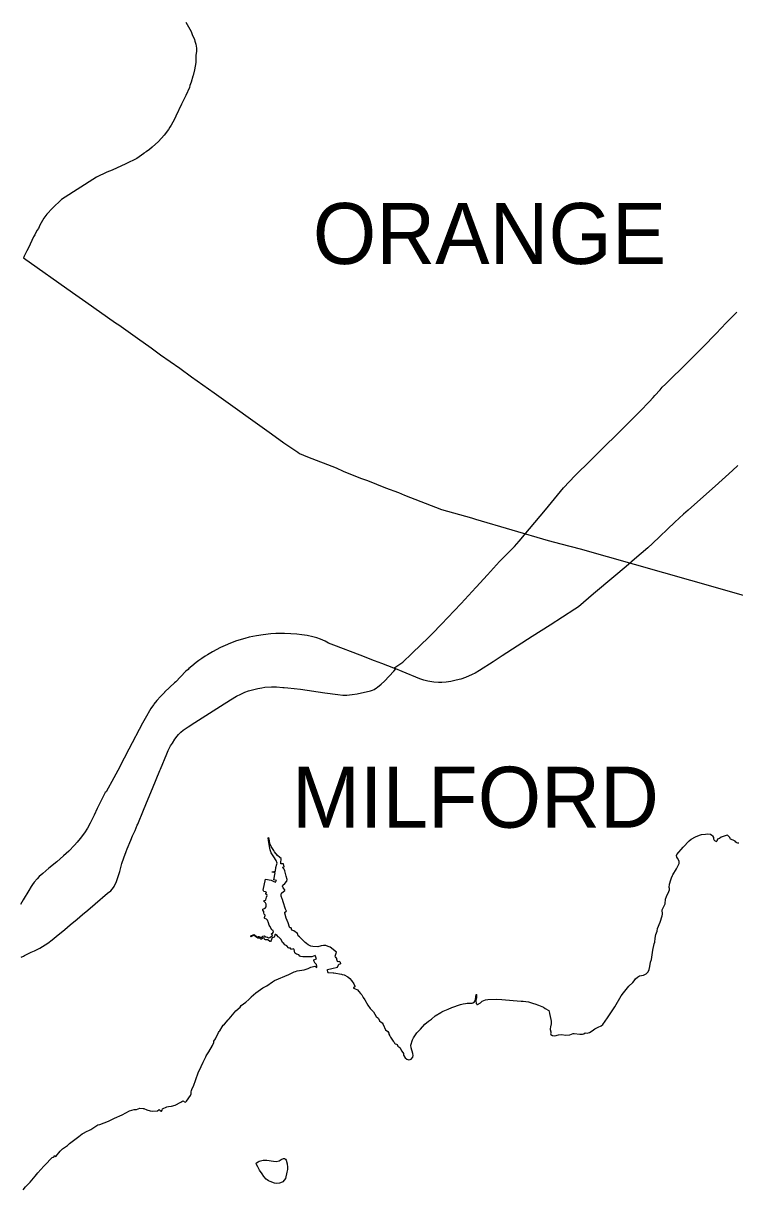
# Model space of a CAD drawing. Extents: x 0 to 2603, y -226 to 830.
# Drawn here: x 132.38 to 148.13, y 504.36 to 530.19 of the extents above; entities that cross this region are included whole.
import ezdxf

# ---------------------------------------------------------------- set-up
doc = ezdxf.new("R2010")
doc.units = 0
for name, color, linetype in [('CT_TSH_Map_Interstate_Roads', 7, 'Continuous'), ('CT_TSH_Map_Town_Limits', 7, 'Continuous'), ('CT_TSH_Map_Town_Text', 7, 'Continuous'), ('CT_TSH_Map_US_and_State_Routes', 7, 'Continuous')]:
    doc.layers.add(name, color=color, linetype=linetype)

msp = doc.modelspace()

# ---------------------------------------------------------------- linework, layer by layer
at = {"layer": 'CT_TSH_Map_Interstate_Roads'}
for p, q in [((148.081, 520.285), (147.695, 519.941)), ((148.199, 520.4), (148.081, 520.285)), ((147.695, 519.941), (147.503, 519.77)), ((147.503, 519.77), (147.097, 519.412)), ((147.097, 519.412), (146.999, 519.321)), ((144.59, 517.221), (144.045, 516.864)), ((144.045, 516.864), (143.648, 516.609)), ((143.648, 516.609), (142.984, 516.181)), ((139.256, 516.424), (139.138, 516.467)), ((139.836, 516.199), (139.256, 516.424)), ((140.157, 516.074), (139.836, 516.199)), ((140.32, 516.011), (140.157, 516.074)), ((142.984, 516.181), (142.784, 516.051)), ((136.044, 515.901), (136.028, 515.884)), ((140.585, 515.908), (140.32, 516.011)), ((140.625, 515.893), (140.585, 515.908)), ((140.764, 515.836), (140.625, 515.893)), ((141.162, 515.673), (140.764, 515.836)), ((134.713, 514.117), (134.615, 513.921)), ((134.615, 513.921), (134.469, 513.646)), ((133.945, 512.658), (133.938, 512.639))]:
    msp.add_line(p, q, dxfattribs=at)
for points in [[(146.999, 519.321), (146.802, 519.147), (146.313, 518.672), (146.206, 518.576), (145.91, 518.324)], [(145.91, 518.324), (145.725, 518.166), (145.454, 517.936)], [(145.454, 517.936), (145.005, 517.557), (144.669, 517.271), (144.59, 517.221)], [(137.382, 516.594), (137.286, 516.569), (137.102, 516.513), (136.968, 516.464), (136.845, 516.413), (136.748, 516.369), (136.565, 516.272), (136.455, 516.206), (136.405, 516.174), (136.332, 516.125), (136.269, 516.079), (136.206, 516.033), (136.111, 515.957), (136.044, 515.901)], [(137.861, 516.67), (137.687, 516.651), (137.541, 516.627), (137.382, 516.594)], [(138.03, 516.678), (137.971, 516.678), (137.861, 516.67)], [(138.304, 516.674), (138.159, 516.68), (138.03, 516.678)], [(138.545, 516.648), (138.434, 516.664), (138.304, 516.674)], [(138.788, 516.606), (138.666, 516.631), (138.545, 516.648)], [(138.961, 516.556), (138.877, 516.585), (138.788, 516.606)], [(139.138, 516.467), (139.065, 516.508), (138.961, 516.556)], [(142.784, 516.051), (142.479, 515.857), (142.385, 515.803), (142.32, 515.77)], [(136.028, 515.884), (135.979, 515.843), (135.856, 515.72)], [(142.32, 515.77), (142.173, 515.705), (142.069, 515.671), (141.964, 515.642), (141.848, 515.617), (141.742, 515.602), (141.647, 515.595), (141.571, 515.594)], [(135.726, 515.584), (135.512, 515.39), (135.504, 515.378)], [(135.856, 515.72), (135.755, 515.61), (135.726, 515.584)], [(141.571, 515.594), (141.466, 515.601), (141.423, 515.607), (141.336, 515.622), (141.25, 515.644), (141.162, 515.673)], [(135.504, 515.378), (135.502, 515.372), (135.413, 515.286), (135.332, 515.196), (135.268, 515.112)], [(135.268, 515.112), (135.259, 515.099), (135.205, 515.02), (135.076, 514.8), (135.016, 514.696), (134.713, 514.117)], [(134.469, 513.646), (134.381, 513.485), (134.215, 513.175), (134.191, 513.158)], [(134.191, 513.158), (134.018, 512.807), (133.945, 512.658)], [(133.938, 512.639), (133.86, 512.477), (133.8, 512.369), (133.732, 512.263), (133.641, 512.139), (133.575, 512.058)], [(133.575, 512.058), (133.515, 511.99), (133.384, 511.861)], [(133.384, 511.861), (133.271, 511.754), (133.118, 511.622), (132.947, 511.482), (132.808, 511.363)], [(132.808, 511.363), (132.733, 511.295), (132.686, 511.243), (132.619, 511.17), (132.584, 511.123), (132.553, 511.077), (132.5, 510.99)], [(132.5, 510.99), (132.377, 510.781), (132.318, 510.679)]]:
    msp.add_lwpolyline(points, dxfattribs=at)
at = {"layer": 'CT_TSH_Map_Town_Limits'}
for points in [[(135.981, 530.217), (136.093, 530.011), (136.121, 529.942), (136.167, 529.834), (136.177, 529.798), (136.2, 529.727), (136.213, 529.643), (136.216, 529.576), (136.201, 529.48), (136.196, 529.325), (136.172, 529.161), (136.139, 529.038), (136.134, 529.02), (136.097, 528.89), (136.067, 528.812), (136.056, 528.768), (135.98, 528.592), (135.878, 528.397), (135.756, 528.136), (135.726, 528.069), (135.652, 527.937), (135.621, 527.889), (135.593, 527.836), (135.499, 527.711), (135.372, 527.576), (135.229, 527.446), (135.17, 527.393), (135.099, 527.341), (135.05, 527.314), (135.047, 527.309), (134.896, 527.2), (134.65, 527.076), (134.344, 526.938), (134.226, 526.891), (134, 526.783), (133.227, 526.286), (133.024, 526.099), (132.897, 525.966), (132.835, 525.878), (132.745, 525.717), (132.712, 525.644), (132.681, 525.602), (132.634, 525.51), (132.602, 525.459), (132.492, 525.222), (132.458, 525.15), (132.397, 525.031), (132.383, 524.998)], [(132.383, 524.998), (133.469, 524.227), (133.765, 524.023), (134.422, 523.558), (134.497, 523.512), (134.909, 523.215), (135.208, 523.006), (135.42, 522.85), (135.848, 522.553), (136.105, 522.363), (136.604, 522.005), (137.874, 521.098), (138.15, 520.901), (138.457, 520.692), (138.495, 520.661), (138.586, 520.631), (138.668, 520.594), (139.303, 520.344), (139.458, 520.275), (139.842, 520.121), (140.003, 520.063), (140.395, 519.906), (140.683, 519.802), (140.822, 519.742), (141.641, 519.426), (142.299, 519.237), (142.389, 519.207), (144.002, 518.739), (144.278, 518.666), (144.707, 518.55), (147.746, 517.692), (149.06, 517.313)], [(137.797, 512.152), (137.814, 512.159)], [(137.977, 511.199), (137.983, 511.209), (137.928, 511.226), (137.955, 511.379), (137.892, 511.393), (137.891, 511.398), (137.923, 511.409), (137.957, 511.414), (137.965, 511.419), (137.97, 511.5), (137.996, 511.57), (137.997, 511.593), (137.981, 511.65), (137.925, 511.735), (137.87, 511.82), (137.844, 511.892), (137.828, 511.963), (137.811, 512.104), (137.801, 512.145), (137.797, 512.152)], [(138.084, 511.595), (138.091, 511.696), (138.06, 511.722), (138.01, 511.763), (137.942, 511.846), (137.926, 511.873), (137.864, 511.963), (137.834, 512.029), (137.82, 512.131), (137.814, 512.159)], [(146.762, 511.333), (146.839, 511.464), (146.887, 511.553), (146.898, 511.588), (146.897, 511.636), (146.863, 511.701), (146.849, 511.724), (146.84, 511.76), (146.846, 511.782), (146.986, 511.95), (147.122, 512.088), (147.164, 512.123), (147.265, 512.177), (147.354, 512.216), (147.394, 512.226), (147.48, 512.232), (147.538, 512.241), (147.595, 512.234), (147.627, 512.215), (147.64, 512.2), (147.657, 512.159), (147.66, 512.133), (147.672, 512.105), (147.683, 512.096)], [(148.219, 512.036), (148.201, 512.033), (148.178, 512.045), (148.174, 512.054), (148.157, 512.061), (148.141, 512.077), (148.093, 512.103), (148.04, 512.124), (148.029, 512.141), (148.022, 512.159), (147.985, 512.2), (147.971, 512.212), (147.939, 512.209), (147.833, 512.172), (147.794, 512.14), (147.747, 512.121), (147.736, 512.081), (147.729, 512.075)], [(147.683, 512.096), (147.729, 512.075)], [(138.13, 511.479), (138.121, 511.497), (138.128, 511.505), (138.155, 511.514), (138.142, 511.577), (138.108, 511.575), (138.084, 511.582), (138.084, 511.595)], [(138.086, 510.896), (138.099, 510.927), (138.137, 510.965), (138.172, 510.989), (138.167, 511.004), (138.133, 511.047), (138.121, 511.083), (138.128, 511.107), (138.168, 511.142), (138.212, 511.194), (138.219, 511.229), (138.201, 511.306), (138.169, 511.426)], [(138.169, 511.426), (138.157, 511.459), (138.13, 511.479)], [(137.753, 510.953), (137.744, 510.958), (137.705, 510.964), (137.69, 510.995), (137.745, 511.241), (137.869, 511.214), (137.91, 511.194)], [(137.91, 511.194), (137.96, 511.172), (137.977, 511.199)], [(146.212, 509.189), (146.233, 509.239), (146.253, 509.304), (146.266, 509.402), (146.288, 509.461), (146.315, 509.666), (146.346, 509.805), (146.358, 509.846), (146.368, 509.934), (146.387, 510.017), (146.41, 510.087), (146.424, 510.149), (146.483, 510.29), (146.527, 510.425), (146.531, 510.465), (146.526, 510.558), (146.529, 510.576), (146.59, 510.691), (146.598, 510.793), (146.618, 510.856), (146.671, 510.966), (146.686, 511.001), (146.685, 511.035), (146.68, 511.058), (146.688, 511.131), (146.713, 511.225)], [(146.713, 511.225), (146.727, 511.27), (146.752, 511.32), (146.762, 511.333)], [(137.738, 510.712), (137.705, 510.752), (137.705, 510.76), (137.719, 510.767), (137.745, 510.772), (137.752, 510.779), (137.766, 510.837), (137.779, 510.874), (137.771, 510.896), (137.749, 510.909), (137.75, 510.93), (137.76, 510.946), (137.753, 510.953)], [(138.11, 510.803), (138.089, 510.864), (138.086, 510.896)], [(137.703, 510.52), (137.7, 510.529), (137.683, 510.549), (137.683, 510.571), (137.736, 510.596), (137.756, 510.626), (137.755, 510.653)], [(137.755, 510.653), (137.755, 510.682), (137.747, 510.699), (137.738, 510.712)], [(138.171, 510.511), (138.205, 510.527), (138.183, 510.573), (138.133, 510.738), (138.118, 510.792), (138.11, 510.803)], [(137.764, 510.353), (137.729, 510.368), (137.721, 510.377), (137.719, 510.388), (137.737, 510.434), (137.732, 510.445), (137.709, 510.466), (137.701, 510.497), (137.703, 510.52)], [(137.789, 510.328), (137.774, 510.349), (137.764, 510.353)], [(138.242, 510.271), (138.199, 510.378), (138.169, 510.489), (138.17, 510.508), (138.171, 510.511)], [(137.81, 510.27), (137.789, 510.328)], [(137.904, 510.048), (137.92, 510.075), (137.911, 510.099), (137.879, 510.117), (137.834, 510.2), (137.822, 510.221), (137.81, 510.27)], [(139.025, 509.771), (138.971, 509.76), (138.9, 509.741), (138.79, 509.746), (138.748, 509.756), (138.686, 509.783), (138.649, 509.815), (138.618, 509.833), (138.54, 509.919), (138.495, 509.96), (138.468, 509.987), (138.449, 510.033), (138.369, 510.096), (138.328, 510.112), (138.313, 510.164), (138.278, 510.164), (138.27, 510.176), (138.242, 510.271)], [(137.416, 509.981), (137.432, 509.993), (137.465, 510.009)], [(137.426, 509.962), (137.419, 509.972), (137.416, 509.981)], [(137.956, 510.015), (137.949, 510.003), (137.939, 509.967), (137.932, 509.957), (137.892, 509.94), (137.882, 509.927), (137.866, 509.88), (137.849, 509.862), (137.837, 509.862), (137.793, 509.892), (137.762, 509.894), (137.738, 509.892), (137.725, 509.9), (137.717, 509.91), (137.709, 509.938), (137.704, 509.942), (137.681, 509.933), (137.651, 509.91), (137.64, 509.91), (137.613, 509.934), (137.572, 509.935), (137.525, 509.961), (137.487, 509.989), (137.458, 509.983), (137.431, 509.968), (137.426, 509.962)], [(137.465, 510.009), (137.491, 510.011), (137.552, 509.965), (137.577, 509.967), (137.591, 509.973), (137.631, 509.951), (137.657, 509.958), (137.672, 509.973)], [(137.672, 509.973), (137.684, 509.98), (137.713, 509.983), (137.748, 509.964), (137.785, 509.957), (137.805, 509.943), (137.834, 509.949), (137.896, 509.99), (137.899, 509.998), (137.873, 510.024), (137.873, 510.03), (137.904, 510.048)], [(138.215, 509.759), (138.17, 509.785), (138.149, 509.812), (138.115, 509.839), (138.085, 509.905), (138.034, 509.954), (138.02, 509.963), (138.001, 509.991), (137.966, 510.013), (137.956, 510.015)], [(138.459, 509.571), (138.429, 509.579), (138.406, 509.591), (138.393, 509.607), (138.375, 509.681), (138.369, 509.691), (138.357, 509.694), (138.318, 509.681), (138.293, 509.713), (138.264, 509.713), (138.251, 509.72), (138.215, 509.759)], [(138.841, 509.547), (138.765, 509.516), (138.571, 509.519), (138.523, 509.527), (138.504, 509.534), (138.477, 509.567), (138.459, 509.571)], [(139.128, 509.746), (139.076, 509.77), (139.025, 509.771)], [(139.243, 509.68), (139.175, 509.731), (139.128, 509.746)], [(139.282, 509.648), (139.243, 509.68)], [(139.284, 509.532), (139.31, 509.619), (139.282, 509.648)], [(137.371, 508.571), (137.415, 508.616), (137.424, 508.632), (137.526, 508.72), (137.685, 508.834), (137.773, 508.88), (137.896, 508.962), (137.944, 508.994), (138.259, 509.128), (138.377, 509.19), (138.403, 509.193), (138.443, 509.206), (138.599, 509.233), (138.686, 509.26), (138.742, 509.292), (138.832, 509.311), (138.839, 509.316), (138.876, 509.285)], [(138.814, 509.433), (138.811, 509.449), (138.87, 509.477), (138.841, 509.547)], [(138.851, 509.369), (138.838, 509.369), (138.814, 509.433)], [(138.876, 509.285), (138.881, 509.295), (138.881, 509.322), (138.87, 509.351), (138.851, 509.369)], [(139.21, 509.262), (139.335, 509.291), (139.363, 509.353), (139.404, 509.365)], [(139.306, 509.496), (139.29, 509.517), (139.284, 509.532)], [(139.384, 509.416), (139.354, 509.409), (139.332, 509.416), (139.32, 509.459), (139.322, 509.492), (139.306, 509.496)], [(139.384, 509.416), (139.402, 509.369), (139.404, 509.365)], [(139.112, 509.24), (139.21, 509.262)], [(139.122, 509.175), (139.112, 509.24)], [(139.122, 509.175), (139.136, 509.172), (139.243, 509.163), (139.253, 509.165)], [(139.253, 509.165), (139.427, 509.134), (139.442, 509.127), (139.485, 509.119), (139.568, 509.079), (139.612, 509.039), (139.646, 508.996), (139.7, 508.918), (139.719, 508.871), (139.718, 508.853)], [(145.906, 508.989), (145.936, 509.031), (145.975, 509.072), (146.021, 509.099), (146.109, 509.114), (146.127, 509.122)], [(146.127, 509.122), (146.167, 509.141), (146.203, 509.176), (146.212, 509.189)], [(139.718, 508.853), (139.691, 508.829), (139.693, 508.824), (139.713, 508.821)], [(139.713, 508.821), (139.778, 508.792), (139.808, 508.75), (139.846, 508.71), (139.849, 508.702)], [(144.552, 507.818), (144.572, 507.821), (144.701, 507.804), (144.763, 507.803), (144.788, 507.815), (144.822, 507.833), (144.867, 507.831), (144.915, 507.843), (144.974, 507.88), (145.032, 507.927), (145.106, 507.962), (145.172, 507.991), (145.209, 508.022), (145.314, 508.167), (145.474, 508.415), (145.613, 508.652), (145.667, 508.721), (145.786, 508.867), (145.878, 508.954)], [(145.878, 508.954), (145.906, 508.989)], [(136.935, 508.145), (136.975, 508.187), (137.085, 508.325), (137.181, 508.404), (137.204, 508.443), (137.304, 508.517), (137.371, 508.571)], [(139.849, 508.702), (139.872, 508.674), (139.903, 508.62), (139.938, 508.565), (140.005, 508.45), (140.056, 508.373), (140.13, 508.303), (140.193, 508.195), (140.225, 508.166), (140.243, 508.153), (140.269, 508.103), (140.302, 508.072), (140.328, 508.054), (140.348, 508.024), (140.402, 507.902), (140.447, 507.866), (140.469, 507.826), (140.47, 507.806), (140.494, 507.769), (140.51, 507.737), (140.542, 507.698), (140.571, 507.654), (140.592, 507.633), (140.599, 507.61), (140.611, 507.593), (140.642, 507.584), (140.655, 507.576), (140.674, 507.542), (140.717, 507.508), (140.761, 507.428), (140.795, 507.378), (140.799, 507.367), (140.797, 507.342), (140.834, 507.282), (140.873, 507.251), (140.915, 507.237), (140.946, 507.243), (140.969, 507.256), (141, 507.296), (141.01, 507.334), (141.007, 507.379), (140.968, 507.501), (140.961, 507.56), (140.999, 507.682), (141.017, 507.724), (141.093, 507.837), (141.172, 507.921), (141.27, 508.026), (141.35, 508.095), (141.415, 508.141), (141.496, 508.211), (141.62, 508.285), (141.649, 508.298), (141.678, 508.314), (141.785, 508.36), (141.867, 508.399), (142.06, 508.465), (142.118, 508.479), (142.173, 508.486), (142.203, 508.493), (142.315, 508.491), (142.329, 508.499)], [(142.329, 508.499), (142.367, 508.525), (142.389, 508.573)], [(142.389, 508.573), (142.4, 508.631), (142.408, 508.686)], [(142.422, 508.467), (142.41, 508.488), (142.406, 508.546), (142.409, 508.57)], [(142.408, 508.686), (142.421, 508.687)], [(142.409, 508.57), (142.417, 508.621), (142.42, 508.682), (142.421, 508.687)], [(142.422, 508.467), (142.432, 508.463), (142.498, 508.503), (142.54, 508.538), (142.609, 508.565), (142.667, 508.575), (142.86, 508.585), (142.975, 508.575), (143.224, 508.549), (143.4, 508.538), (143.446, 508.541), (143.561, 508.52), (143.672, 508.485), (143.705, 508.479), (143.788, 508.452), (143.896, 508.401), (143.937, 508.374), (144.018, 508.332), (144.032, 508.275), (144.033, 508.261)], [(136.728, 507.883), (136.78, 507.966), (136.807, 508.003), (136.836, 508.031), (136.915, 508.123), (136.935, 508.145)], [(144.033, 508.261), (144.056, 508.132), (144.066, 508.098), (144.064, 508.036), (144.053, 507.971)], [(136.568, 507.555), (136.594, 507.623), (136.601, 507.643), (136.599, 507.653), (136.633, 507.706), (136.704, 507.844), (136.714, 507.864)], [(136.714, 507.864), (136.728, 507.883)], [(144.053, 507.971), (144.046, 507.926), (144.045, 507.913)], [(144.045, 507.913), (144.062, 507.857), (144.058, 507.833), (144.049, 507.813), (144.06, 507.798), (144.093, 507.778), (144.147, 507.771), (144.231, 507.795), (144.294, 507.799), (144.394, 507.784), (144.481, 507.795), (144.552, 507.818)], [(136.115, 506.605), (136.15, 506.656), (136.247, 506.953), (136.315, 507.088), (136.362, 507.186), (136.385, 507.229), (136.42, 507.305), (136.425, 507.325), (136.485, 507.417), (136.568, 507.555)], [(135.409, 506.114), (135.431, 506.099), (135.442, 506.104), (135.453, 506.125), (135.464, 506.156), (135.56, 506.195), (135.592, 506.203), (135.663, 506.21), (135.738, 506.237), (135.87, 506.3), (135.91, 506.328), (135.966, 506.303), (135.976, 506.306), (135.993, 506.32), (136.082, 506.447), (136.092, 506.486)], [(136.092, 506.486), (136.095, 506.532), (136.102, 506.562), (136.115, 506.605)], [(133.711, 505.616), (133.779, 505.652), (133.843, 505.678), (133.871, 505.699), (133.915, 505.722), (133.961, 505.758), (134.031, 505.797), (134.076, 505.809), (134.262, 505.882), (134.397, 505.946), (134.57, 506.02), (134.733, 506.11), (134.836, 506.137), (134.885, 506.141), (134.961, 506.168), (135.033, 506.164)], [(135.033, 506.164), (135.05, 506.16), (135.116, 506.13), (135.19, 506.11), (135.249, 506.104), (135.347, 506.111), (135.388, 506.138), (135.409, 506.114)], [(133.249, 505.268), (133.355, 505.345), (133.404, 505.387), (133.612, 505.538), (133.685, 505.601), (133.711, 505.616)], [(133.038, 505.083), (133.059, 505.096), (133.067, 505.117), (133.098, 505.098), (133.193, 505.218), (133.233, 505.256), (133.249, 505.268)], [(132.855, 504.903), (133.02, 505.072), (133.038, 505.083)], [(138.228, 504.858), (138.225, 504.813), (138.214, 504.748), (138.186, 504.614), (138.126, 504.54), (138.111, 504.526), (138.048, 504.505), (137.987, 504.502), (137.941, 504.51), (137.842, 504.545), (137.811, 504.562), (137.777, 504.578), (137.753, 504.596), (137.703, 504.655), (137.667, 504.715), (137.607, 504.796), (137.572, 504.867), (137.543, 504.924), (137.538, 504.952), (137.563, 504.973), (137.582, 504.979), (137.6, 504.993), (137.688, 505.017), (137.769, 505.016), (137.915, 504.995), (137.979, 504.989), (138.042, 505.002), (138.066, 505.015), (138.092, 505.035), (138.138, 505.054), (138.159, 505.055), (138.181, 505.039), (138.197, 505.013), (138.219, 504.934), (138.228, 504.858)], [(132.377, 504.363), (132.427, 504.426), (132.53, 504.527), (132.643, 504.662), (132.698, 504.738), (132.836, 504.887), (132.855, 504.903)]]:
    msp.add_lwpolyline(points, dxfattribs=at)
at = {"layer": 'CT_TSH_Map_US_and_State_Routes'}
for p, q in [((144.806, 520.376), (145.953, 521.521)), ((143.938, 519.419), (144.34, 519.907)), ((143.587, 518.998), (143.938, 519.419)), ((142.072, 517.344), (142.396, 517.696)), ((142.396, 517.696), (142.405, 517.705)), ((141.922, 517.178), (142.072, 517.344)), ((141.636, 516.883), (141.922, 517.178)), ((140.585, 515.908), (140.783, 516.045)), ((140.378, 515.623), (140.582, 515.842)), ((140.582, 515.842), (140.625, 515.893)), ((140.625, 515.893), (140.585, 515.908)), ((140.306, 515.56), (140.378, 515.623)), ((137.484, 515.442), (137.574, 515.463)), ((138.128, 515.484), (138.154, 515.481)), ((138.154, 515.481), (138.234, 515.473)), ((136.176, 514.705), (136.747, 515.07)), ((136.747, 515.07), (136.97, 515.211)), ((135.416, 513.673), (135.558, 514.016)), ((135.24, 513.25), (135.403, 513.642)), ((135.403, 513.642), (135.416, 513.673)), ((135.145, 513.021), (135.24, 513.25)), ((134.902, 512.434), (134.913, 512.46)), ((134.655, 511.853), (134.678, 511.913)), ((133.805, 510.554), (133.97, 510.694)), ((133.419, 510.23), (133.568, 510.355)), ((133.568, 510.355), (133.688, 510.455)), ((133.688, 510.455), (133.805, 510.554)), ((133.108, 509.967), (133.295, 510.125)), ((133.295, 510.125), (133.419, 510.23)), ((132.331, 509.512), (132.382, 509.536))]:
    msp.add_line(p, q, dxfattribs=at)
for points in [[(147.379, 522.974), (147.526, 523.121), (147.618, 523.217), (147.721, 523.325), (147.943, 523.556), (148.177, 523.797)], [(147.068, 522.667), (147.328, 522.923), (147.379, 522.974)], [(146.697, 522.293), (147.003, 522.598), (147.068, 522.667)], [(146.325, 521.904), (146.362, 521.948), (146.477, 522.076), (146.527, 522.13), (146.6, 522.201), (146.697, 522.293)], [(145.953, 521.521), (146.035, 521.604), (146.235, 521.809), (146.325, 521.904)], [(144.34, 519.907), (144.599, 520.174), (144.732, 520.307), (144.806, 520.376)], [(143.138, 518.484), (143.258, 518.603), (143.359, 518.722), (143.587, 518.998)], [(142.405, 517.705), (142.654, 517.975), (142.926, 518.272), (143.138, 518.484)], [(140.995, 516.252), (141.347, 516.591), (141.431, 516.671), (141.636, 516.883)], [(140.783, 516.045), (140.978, 516.236), (140.995, 516.252)], [(140.144, 515.44), (140.198, 515.473), (140.202, 515.475), (140.224, 515.489), (140.306, 515.56)], [(136.97, 515.211), (137.098, 515.292), (137.192, 515.338)], [(137.192, 515.338), (137.281, 515.377), (137.362, 515.408), (137.484, 515.442)], [(137.574, 515.463), (137.662, 515.477), (137.727, 515.488), (137.871, 515.496)], [(137.871, 515.496), (137.985, 515.495), (138.128, 515.484)], [(138.234, 515.473), (138.515, 515.447), (139.056, 515.368)], [(139.056, 515.368), (139.343, 515.328), (139.457, 515.314), (139.54, 515.314), (139.659, 515.326), (139.768, 515.345)], [(139.768, 515.345), (140.064, 515.412), (140.109, 515.425), (140.144, 515.44)], [(135.558, 514.016), (135.589, 514.091), (135.64, 514.193), (135.68, 514.253), (135.736, 514.342), (135.788, 514.406), (135.815, 514.439), (135.869, 514.492), (135.922, 514.537)], [(135.922, 514.537), (136.029, 514.614), (136.176, 514.705)], [(134.913, 512.46), (135.04, 512.768), (135.145, 513.021)], [(134.678, 511.913), (134.757, 512.106), (134.8, 512.198), (134.854, 512.318), (134.902, 512.434)], [(134.513, 511.412), (134.563, 511.583), (134.603, 511.713), (134.655, 511.853)], [(134.319, 510.98), (134.376, 511.051), (134.391, 511.077), (134.439, 511.188), (134.473, 511.278), (134.513, 511.412)], [(133.97, 510.694), (134.245, 510.927), (134.319, 510.98)], [(132.382, 509.536), (132.409, 509.549), (132.555, 509.619), (132.626, 509.652), (132.744, 509.712), (132.921, 509.823)], [(132.921, 509.823), (133.019, 509.894), (133.108, 509.967)]]:
    msp.add_lwpolyline(points, dxfattribs=at)

# ---------------------------------------------------------------- texts
at = {"layer": 'CT_TSH_Map_Town_Text'}
for s, p in [('ORANGE', (138.79, 524.861)), ('MILFORD', (138.328, 512.379))]:
    msp.add_text(s, height=1.35, dxfattribs=at).set_placement(p)

doc.saveas('drawing.dxf')
